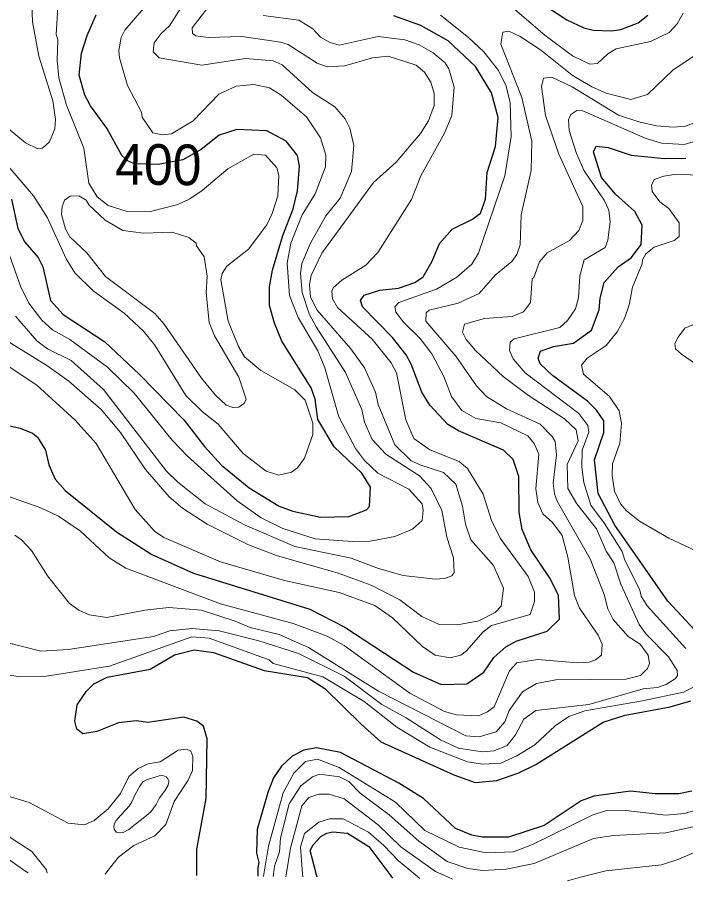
# Model space of a CAD drawing. Extents: x 673.6 to 698.9, y 7012 to 7040.1.
# Drawn here: x 678.569 to 679.882, y 7012.266 to 7013.961 of the extents above; entities that cross this region are included whole.
import ezdxf
from ezdxf.enums import TextEntityAlignment as Align

# ---------------------------------------------------------------- set-up
doc = ezdxf.new("R2010")
doc.units = 0
doc.header["$LTSCALE"] = 0.032
doc.layers.add('1', color=7, linetype='Continuous', lineweight=25)
doc.layers.add('2', color=7, linetype='Continuous', lineweight=13)
doc.layers.add('61', color=7, linetype='Continuous')

msp = doc.modelspace()

# ---------------------------------------------------------------- linework, layer by layer
at = {"layer": '1'}
for points in [[(679.6109, 7013.9812), (679.6485, 7013.9561), (679.6824, 7013.9407), (679.7004, 7013.9363), (679.7368, 7013.9344), (679.7549, 7013.937), (679.7887, 7013.9507), (679.8077, 7013.9654)], [(678.5571, 7013.6044), (678.5697, 7013.5462), (678.5834, 7013.5197), (678.6095, 7013.4893), (678.6188, 7013.4709), (678.6339, 7013.4049), (678.6586, 7013.3779), (678.7405, 7013.3238), (678.8091, 7013.26), (678.8959, 7013.1709), (678.9368, 7013.1186), (678.9703, 7013.0817), (679.0247, 7013.0373), (679.0831, 7013.0009), (679.1101, 7012.9914), (679.1649, 7012.9795), (679.2202, 7012.9806), (679.255, 7012.9937), (679.2607, 7013.0007), (679.2628, 7013.0385), (679.2456, 7013.066), (679.1914, 7013.1179), (679.1592, 7013.1715), (679.1542, 7013.2111), (679.1463, 7013.2334), (679.0887, 7013.325), (679.0741, 7013.3608), (679.0643, 7013.3953), (679.0644, 7013.4322), (679.07, 7013.4647), (679.0904, 7013.533), (679.1108, 7013.5851), (679.1192, 7013.6202), (679.1235, 7013.6692), (679.1191, 7013.6898), (679.0971, 7013.7182), (679.0588, 7013.738), (679.0001, 7013.7412), (678.9657, 7013.7297), (678.9303, 7013.7018), (678.8938, 7013.6812), (678.8454, 7013.672), (678.7998, 7013.6736), (678.7864, 7013.6787), (678.7743, 7013.69), (678.7446, 7013.7437), (678.7123, 7013.7873), (678.7016, 7013.8085), (678.6904, 7013.8474), (678.6948, 7013.8909), (678.7058, 7013.9258), (678.7234, 7013.966)], [(679.2469, 7013.3926), (679.2435, 7013.4048), (679.2507, 7013.4155), (679.2812, 7013.4257), (679.3181, 7013.4293), (679.3498, 7013.4404), (679.3661, 7013.4517), (679.3839, 7013.4825), (679.3987, 7013.5172), (679.4232, 7013.5451), (679.4633, 7013.5645), (679.479, 7013.5769), (679.489, 7013.6044), (679.4924, 7013.6566), (679.5084, 7013.7078), (679.5136, 7013.7642), (679.5006, 7013.8127), (679.4693, 7013.8645), (679.4158, 7013.9149), (679.3617, 7013.945), (679.3088, 7013.964)], [(679.9264, 7012.7294), (679.8475, 7012.8143), (679.7434, 7012.9641), (679.7101, 7013.026), (679.7029, 7013.0921), (679.7216, 7013.1456), (679.7215, 7013.1685), (679.7068, 7013.1899), (679.6892, 7013.2074), (679.6207, 7013.2577), (679.5962, 7013.2804), (679.5922, 7013.2916), (679.5972, 7013.3058), (679.6226, 7013.3147), (679.6621, 7013.3212), (679.6969, 7013.3469), (679.7124, 7013.3868), (679.7142, 7013.4097), (679.7221, 7013.4403), (679.7496, 7013.4711), (679.7756, 7013.4897), (679.7948, 7013.5148), (679.7965, 7013.5529), (679.7824, 7013.5801), (679.7441, 7013.6137), (679.7168, 7013.6468), (679.7013, 7013.6971), (679.7064, 7013.7082), (679.7302, 7013.7058), (679.7751, 7013.6902), (679.8404, 7013.6837), (679.8827, 7013.6845)], [(679.3793, 7013.1998), (679.3638, 7013.2253), (679.343, 7013.2799), (679.3327, 7013.2986), (679.3061, 7013.3325), (679.2469, 7013.3926)], [(678.5035, 7013.1703), (678.5742, 7013.1546), (678.5986, 7013.1444), (678.6081, 7013.1364), (678.6238, 7013.1113), (678.6304, 7013.0822), (678.6428, 7013.0539), (678.6626, 7013.0319), (678.7634, 7012.951), (678.8333, 7012.9063), (678.9151, 7012.8693), (679.1435, 7012.7986), (679.2121, 7012.7638), (679.3474, 7012.6748), (679.4015, 7012.6508), (679.4521, 7012.6525), (679.4859, 7012.675), (679.505, 7012.7036), (679.5287, 7012.7252), (679.5491, 7012.7362), (679.6101, 7012.7554), (679.6342, 7012.7793), (679.6324, 7012.8258), (679.6158, 7012.8592), (679.5782, 7012.9154), (679.5612, 7012.9552), (679.5549, 7012.989), (679.5547, 7013.0592), (679.5434, 7013.0926), (679.5241, 7013.1112), (679.4356, 7013.1491), (679.4149, 7013.1614), (679.3793, 7013.1998)], [(678.9214, 7012.2759), (678.9214, 7012.2785), (678.9213, 7012.3274), (678.9402, 7012.4272), (678.9417, 7012.544), (678.9345, 7012.5692), (678.9213, 7012.5787), (678.8958, 7012.5867), (678.8252, 7012.5762), (678.8029, 7012.5793), (678.7677, 7012.5757), (678.7249, 7012.5585), (678.6978, 7012.554), (678.6855, 7012.5631), (678.6817, 7012.5786), (678.6864, 7012.6108), (678.7048, 7012.6379), (678.7194, 7012.6521), (678.7455, 7012.6656), (678.8299, 7012.681), (678.8777, 7012.7091), (678.9163, 7012.719), (678.9545, 7012.7139), (679.0536, 7012.6782), (679.139, 7012.6646), (679.1729, 7012.6429), (679.2442, 7012.5727), (679.2833, 7012.5385), (679.4268, 7012.4737), (679.4685, 7012.4586), (679.5109, 7012.4626), (679.5545, 7012.4773), (679.5878, 7012.4937), (679.7204, 7012.577), (679.7631, 7012.5909), (679.8519, 7012.6073), (679.8926, 7012.619)], [(679.8946, 7012.4414), (679.8691, 7012.4363), (679.8223, 7012.4363), (679.7738, 7012.4412), (679.7019, 7012.4314), (679.677, 7012.4221), (679.6045, 7012.3738), (679.5343, 7012.3509), (679.4833, 7012.3511), (679.462, 7012.355), (679.4297, 7012.3679), (679.3673, 7012.427), (679.3187, 7012.457), (679.2039, 7012.5176), (679.1567, 7012.5267), (679.132, 7012.5219), (679.1087, 7012.5102), (679.0878, 7012.4902), (679.0725, 7012.4675), (679.0609, 7012.4388), (679.0404, 7012.3661), (679.0387, 7012.3198), (679.0435, 7012.3011), (679.0414, 7012.2908), (679.0415, 7012.2785), (679.0415, 7012.2742)], [(679.158, 7012.2725), (679.1568, 7012.277), (679.1443, 7012.3252), (679.15, 7012.3363), (679.1654, 7012.3524), (679.1768, 7012.359), (679.189, 7012.3615), (679.2179, 7012.3591), (679.2596, 7012.3328), (679.3026, 7012.2753), (679.3063, 7012.2704)]]:
    msp.add_lwpolyline(points, dxfattribs=at)
at = {"layer": '2'}
for points in [[(679.4729, 7014.04), (679.6052, 7013.9259), (679.6602, 7013.8855), (679.6937, 7013.8695), (679.709, 7013.8704), (679.7296, 7013.8897), (679.7458, 7013.8996), (679.8132, 7013.9135), (679.8496, 7013.9313), (679.8658, 7013.9485), (679.8773, 7013.9691)], [(678.5443, 7013.3285), (678.6267, 7013.2771), (678.6698, 7013.2465), (678.7337, 7013.191), (678.7715, 7013.1458), (678.8205, 7013.073), (678.8673, 7013.0195), (678.8933, 7012.9973), (678.9421, 7012.966), (679.0231, 7012.9252), (679.0783, 7012.9042), (679.1994, 7012.8698), (679.2644, 7012.8457), (679.3203, 7012.817), (679.3636, 7012.7845), (679.3975, 7012.769), (679.4341, 7012.768), (679.4758, 7012.776), (679.5077, 7012.792), (679.5194, 7012.8049), (679.5243, 7012.8398), (679.5045, 7012.8845), (679.46, 7012.9352), (679.4493, 7012.9661), (679.4437, 7013.0013), (679.4308, 7013.0442), (679.4066, 7013.0675), (679.36, 7013.0821), (679.3423, 7013.0911), (679.3105, 7013.1218), (679.2781, 7013.2011), (679.2728, 7013.2248), (679.2512, 7013.2728), (679.2243, 7013.3101), (679.1583, 7013.3861), (679.1448, 7013.4113), (679.1431, 7013.4362), (679.1464, 7013.4542), (679.1674, 7013.4979), (679.2686, 7013.6366), (679.3132, 7013.677), (679.3612, 7013.7333), (679.3771, 7013.758), (679.388, 7013.7882), (679.388, 7013.8115), (679.3814, 7013.8341), (679.3691, 7013.8538), (679.3524, 7013.8671), (679.2973, 7013.885), (679.2665, 7013.8818), (679.2125, 7013.8662), (679.178, 7013.8637), (679.1583, 7013.871), (679.1009, 7013.9078), (679.086, 7013.9125), (679.01, 7013.9237), (678.9439, 7013.9213), (678.9199, 7013.9246), (678.9131, 7013.9292), (678.9123, 7013.9409), (678.9588, 7014.0014)], [(678.5509, 7013.7427), (678.5845, 7013.7146), (678.6091, 7013.7027), (678.6183, 7013.7041), (678.6319, 7013.7164), (678.6426, 7013.7421), (678.6435, 7013.7606), (678.6382, 7013.7975), (678.6111, 7013.8848), (678.5984, 7013.9521), (678.5967, 7014.007)], [(678.9047, 7014.0031), (678.8678, 7013.9443), (678.8513, 7013.9293), (678.8375, 7013.9111), (678.8358, 7013.8934), (678.8472, 7013.8818), (678.9316, 7013.8671), (679.0175, 7013.8801), (679.0714, 7013.8757), (679.0891, 7013.8677), (679.1486, 7013.8139)], [(678.8127, 7013.7748), (678.785, 7013.8272), (678.7693, 7013.8815), (678.7684, 7013.8958), (678.7725, 7013.9217), (678.78, 7013.9361), (678.8331, 7013.998)], [(678.5397, 7013.6823), (678.6005, 7013.6109), (678.628, 7013.5676), (678.665, 7013.487), (678.682, 7013.4592), (678.7177, 7013.4238), (678.779, 7013.38), (678.8167, 7013.3446), (678.8387, 7013.3174), (678.9001, 7013.2186), (678.9321, 7013.1871), (678.9637, 7013.1621), (679.0129, 7013.1048), (679.058, 7013.0699), (679.0828, 7013.0618), (679.1079, 7013.068), (679.1192, 7013.0765), (679.1331, 7013.0955), (679.1496, 7013.1419), (679.1496, 7013.164), (679.1342, 7013.2094), (679.1141, 7013.2295), (679.0475, 7013.2673), (679.0155, 7013.2944), (679.0033, 7013.3146), (678.9832, 7013.3645), (678.969, 7013.4459), (678.9716, 7013.458), (678.9803, 7013.4723), (679.0234, 7013.5057), (679.0589, 7013.5538), (679.0698, 7013.5758), (679.0806, 7013.6107), (679.0824, 7013.6505), (679.0789, 7013.6655), (679.0568, 7013.6902), (679.0333, 7013.6926), (678.9827, 7013.6637), (678.9322, 7013.6213), (678.9078, 7013.6047), (678.8844, 7013.5939), (678.828, 7013.5795), (678.7827, 7013.5808), (678.7474, 7013.5916), (678.7259, 7013.6087), (678.7092, 7013.6356), (678.6993, 7013.7043), (678.6651, 7013.7886), (678.65, 7013.8427), (678.6469, 7013.8765), (678.6484, 7013.9168), (678.6451, 7013.9273), (678.6483, 7013.9813)], [(678.6149, 7012.9979), (678.6498, 7012.9813), (678.693, 7012.9521), (678.749, 7012.8996), (678.7818, 7012.8791), (678.968, 7012.8092), (679.111, 7012.7705), (679.1776, 7012.7461), (679.2108, 7012.7278), (679.34, 7012.6337), (679.4085, 7012.598), (679.4319, 7012.5914), (679.4754, 7012.5896), (679.4926, 7012.5969), (679.5062, 7012.6073), (679.5363, 7012.678), (679.5502, 7012.6935), (679.5911, 7012.7001), (679.6704, 7012.6936), (679.6924, 7012.695), (679.7052, 7012.6993), (679.7169, 7012.7085), (679.7183, 7012.7302), (679.7102, 7012.7476), (679.6738, 7012.8009), (679.6639, 7012.8258), (679.6508, 7012.9009), (679.6394, 7012.9433), (679.6203, 7012.9688), (679.6014, 7012.9863), (679.5917, 7013.0083), (679.5877, 7013.0349), (679.5935, 7013.1036), (679.5844, 7013.1241), (679.5723, 7013.1395), (679.5188, 7013.1645), (679.4696, 7013.1736), (679.4425, 7013.1888), (679.422, 7013.2166), (679.4068, 7013.256), (679.3837, 7013.3003), (679.3607, 7013.3307), (679.3274, 7013.3622), (679.3125, 7013.3823), (679.311, 7013.3925), (679.3186, 7013.4009), (679.3926, 7013.4272), (679.4327, 7013.4506), (679.462, 7013.4767), (679.4754, 7013.4979), (679.5267, 7013.6497), (679.5392, 7013.7274), (679.5374, 7013.7933), (679.5293, 7013.8259), (679.5147, 7013.8568), (679.4856, 7013.8936), (679.4556, 7013.9218), (679.4007, 7013.9656)], [(679.0519, 7013.9648), (679.1217, 7013.9557), (679.1497, 7013.9386), (679.1643, 7013.9222), (679.1837, 7013.9117), (679.2016, 7013.9066), (679.2779, 7013.9236), (679.3302, 7013.9172), (679.3587, 7013.9071), (679.386, 7013.8918), (679.4098, 7013.8716), (679.417, 7013.86), (679.4274, 7013.824), (679.4224, 7013.7681), (679.4083, 7013.7336), (679.3618, 7013.65), (679.3434, 7013.6035), (679.2772, 7013.4991), (679.2535, 7013.4746), (679.2066, 7013.445), (679.1894, 7013.4299), (679.1866, 7013.4231), (679.1879, 7013.4081), (679.1978, 7013.3915), (679.2661, 7013.329), (679.3035, 7013.2824), (679.3142, 7013.2631), (679.332, 7013.1708), (679.348, 7013.1338), (679.3797, 7013.1118), (679.437, 7013.089), (679.4537, 7013.0748), (679.4841, 7013.0247), (679.5004, 7012.9729), (679.518, 7012.9381), (679.5725, 7012.863), (679.5853, 7012.8325), (679.5853, 7012.8139), (679.5768, 7012.7881), (679.5009, 7012.7671)], [(679.535, 7013.9343), (679.5232, 7013.9322), (679.5189, 7013.9086), (679.5603, 7013.8036), (679.5802, 7013.7177), (679.5786, 7013.6603)], [(679.9005, 7013.8864), (679.8575, 7013.8583), (679.8075, 7013.8096), (679.7748, 7013.7997), (679.7259, 7013.8121), (679.698, 7013.8246), (679.6595, 7013.8479), (679.597, 7013.8972), (679.557, 7013.9239), (679.535, 7013.9343)], [(679.3328, 7012.5855), (679.4004, 7012.5419), (679.4357, 7012.526), (679.483, 7012.5185), (679.506, 7012.5209), (679.5316, 7012.5308), (679.548, 7012.5519), (679.5643, 7012.5829), (679.588, 7012.5998), (679.692, 7012.6113), (679.7986, 7012.6426), (679.827, 7012.6449), (679.8442, 7012.6506), (679.8626, 7012.6629), (679.8662, 7012.6684), (679.8658, 7012.6786), (679.8488, 7012.7053), (679.8049, 7012.75), (679.7908, 7012.7688), (679.7547, 7012.8477), (679.741, 7012.8896), (679.7261, 7012.913), (679.7068, 7012.9565), (679.6685, 7013.0056), (679.651, 7013.0358), (679.6494, 7013.0827), (679.6707, 7013.1294), (679.6672, 7013.1511), (679.6442, 7013.1728), (679.5731, 7013.2183), (679.5239, 7013.2561), (679.4691, 7013.3068), (679.4507, 7013.3285), (679.444, 7013.343), (679.4479, 7013.3588), (679.4867, 7013.3698), (679.5413, 7013.3737), (679.5637, 7013.3829), (679.5771, 7013.401), (679.5804, 7013.4476), (679.5837, 7013.4501), (679.5949, 7013.4813), (679.61, 7013.4985), (679.6539, 7013.5226), (679.6722, 7013.5425), (679.6803, 7013.5622), (679.6805, 7013.5897), (679.6331, 7013.6925), (679.6071, 7013.7681), (679.5992, 7013.8256), (679.6032, 7013.842), (679.6193, 7013.844), (679.6589, 7013.8244), (679.7503, 7013.7688), (679.7904, 7013.7557), (679.8247, 7013.7484), (679.8584, 7013.7454), (679.8822, 7013.7474), (679.915, 7013.76)], [(678.5466, 7013.5124), (678.5753, 7013.4333), (678.5914, 7013.3996), (678.6171, 7013.3665), (678.6379, 7013.3473), (678.672, 7013.3283), (678.7457, 7013.2743), (678.7986, 7013.223), (678.8733, 7013.1309), (678.9034, 7013.0991), (679.0008, 7013.0118), (679.0479, 7012.9785), (679.0908, 7012.9572), (679.1539, 7012.9368), (679.2275, 7012.9319), (679.2621, 7012.9327), (679.3104, 7012.9418), (679.3456, 7012.9558), (679.3643, 7012.9733), (679.3667, 7012.9925), (679.3641, 7013.006), (679.3381, 7013.0343), (679.2776, 7013.0658), (679.2514, 7013.0907), (679.2334, 7013.1146), (679.2005, 7013.1767), (679.1729, 7013.273), (679.1595, 7013.3065), (679.1205, 7013.3714), (679.1034, 7013.4151), (679.0988, 7013.4787), (679.1061, 7013.5175), (679.1285, 7013.5732), (679.1541, 7013.6147), (679.1742, 7013.6678), (679.175, 7013.6902), (679.1644, 7013.7243), (679.1368, 7013.7656), (679.0875, 7013.8084), (679.0642, 7013.8226), (679.0337, 7013.8292), (678.9989, 7013.826), (678.9651, 7013.8103), (678.9144, 7013.7577)], [(679.1486, 7013.8139), (679.1926, 7013.7857), (679.2129, 7013.7621), (679.222, 7013.7436), (679.2301, 7013.7095), (679.2253, 7013.6584)], [(678.9144, 7013.7577), (678.8716, 7013.7322), (678.8534, 7013.7307), (678.8349, 7013.7341), (678.8141, 7013.7651), (678.8127, 7013.7748)], [(679.9216, 7013.7242), (679.8791, 7013.7116), (679.8347, 7013.7142), (679.8026, 7013.7239), (679.6804, 7013.7779), (679.6681, 7013.7781), (679.6569, 7013.7702), (679.6518, 7013.7599), (679.6534, 7013.7392), (679.6676, 7013.6941), (679.6831, 7013.6599), (679.7218, 7013.6021), (679.7315, 7013.5824), (679.7339, 7013.5596), (679.7295, 7013.5239), (679.724, 7013.5089), (679.6831, 7013.4848), (679.6741, 7013.4532), (679.672, 7013.4105), (679.6656, 7013.3884), (679.6499, 7013.3656), (679.6349, 7013.3521), (679.5453, 7013.33), (679.5376, 7013.323), (679.536, 7013.3069), (679.5435, 7013.2908), (679.5669, 7013.2633), (679.6723, 7013.1833), (679.6897, 7013.1599), (679.6919, 7013.1468), (679.679, 7013.1114), (679.6781, 7013.0778), (679.6821, 7013.0476), (679.6959, 7013.0033), (679.723, 7012.967), (679.7576, 7012.9119), (679.7621, 7012.8971), (679.7924, 7012.8362), (679.795, 7012.8247), (679.8068, 7012.8051), (679.8826, 7012.7214)], [(679.5786, 7013.6603), (679.559, 7013.5735), (679.5573, 7013.5142), (679.5505, 7013.4951), (679.5405, 7013.4814), (679.5077, 7013.4549), (679.4762, 7013.4186), (679.435, 7013.4), (679.3782, 7013.3862), (679.3724, 7013.3807), (679.3716, 7013.3644), (679.4307, 7013.2958), (679.4711, 7013.2372), (679.4909, 7013.2167), (679.5299, 7013.1921), (679.5964, 7013.1621), (679.6201, 7013.1383), (679.6256, 7013.1281), (679.6287, 7013.1018), (679.6222, 7013.0461), (679.6244, 7013.0251), (679.6297, 7013.0112), (679.6949, 7012.8974), (679.7219, 7012.8277), (679.7294, 7012.7998), (679.7399, 7012.7787), (679.7693, 7012.7454), (679.7931, 7012.7304), (679.8087, 7012.7087), (679.8111, 7012.6921), (679.8074, 7012.6823), (679.7933, 7012.6683), (679.7649, 7012.6615), (679.6272, 7012.6598), (679.5894, 7012.6529), (679.5613, 7012.6365), (679.5352, 7012.5998), (679.5266, 7012.5778), (679.5096, 7012.5577), (679.4764, 7012.548), (679.4501, 7012.5499), (679.2786, 7012.6376), (679.1412, 7012.7237), (679.0834, 7012.7493), (679.0261, 7012.7627), (678.9971, 7012.7756), (678.9305, 7012.7972), (678.8663, 7012.802), (678.8193, 7012.797), (678.7444, 7012.7823), (678.7099, 7012.7878), (678.6893, 7012.7972), (678.6714, 7012.8103), (678.6283, 7012.8646), (678.5963, 7012.914), (678.5772, 7012.9349), (678.5641, 7012.9439)], [(679.2253, 7013.6584), (679.2033, 7013.606), (679.175, 7013.5716), (679.1452, 7013.5178), (679.1277, 7013.4778), (679.1251, 7013.4582), (679.1285, 7013.4211), (679.1425, 7013.3786), (679.1559, 7013.3531), (679.2138, 7013.2638), (679.246, 7013.1909), (679.2512, 7013.1663), (679.2661, 7013.1322), (679.2932, 7013.1032), (679.3592, 7013.0608), (679.382, 7013.0357), (679.4028, 7012.9927), (679.4126, 7012.9404), (679.4261, 7012.8996), (679.4274, 7012.8709), (679.4229, 7012.8643), (679.4084, 7012.8589), (679.3902, 7012.858), (679.3268, 7012.8651), (679.2786, 7012.879), (679.2247, 7012.8991), (679.1142, 7012.9219), (679.0163, 7012.9641), (678.9382, 7013.006), (678.8839, 7013.0482), (678.8617, 7013.0702), (678.7378, 7013.2304), (678.6745, 7013.287), (678.6282, 7013.3102), (678.6068, 7013.326), (678.5649, 7013.3745)], [(679.9318, 7013.6501), (679.8643, 7013.6533), (679.8391, 7013.6494), (679.8203, 7013.6425), (679.8154, 7013.6317), (679.8163, 7013.6194), (679.8315, 7013.5986), (679.8492, 7013.5856), (679.8695, 7013.5576), (679.8694, 7013.531), (679.8599, 7013.5229), (679.8203, 7013.5095), (679.8041, 7013.4965), (679.7973, 7013.4852)], [(679.7973, 7013.4852), (679.797, 7013.4772), (679.7777, 7013.4311), (679.7713, 7013.3966), (679.7622, 7013.3698), (679.7475, 7013.3434)], [(679.9016, 7013.281), (679.8738, 7013.2997), (679.8626, 7013.31), (679.8608, 7013.3205), (679.8673, 7013.3328), (679.8809, 7013.3506), (679.9076, 7013.3619)], [(679.7475, 7013.3434), (679.726, 7013.3167), (679.6889, 7013.2917), (679.6775, 7013.278), (679.6817, 7013.2603), (679.7329, 7013.2164), (679.7516, 7013.1886), (679.7561, 7013.1643), (679.7529, 7013.1249), (679.7388, 7013.0844), (679.738, 7013.0615), (679.7425, 7013.0308), (679.7544, 7013.006), (679.7659, 7012.992), (679.7918, 7012.9714), (679.8495, 7012.9386), (679.9136, 7012.9082)], [(679.3897, 7012.7085), (679.3651, 7012.7255), (679.3061, 7012.7821), (679.2713, 7012.8061), (679.2015, 7012.8314), (679.0939, 7012.8553), (678.9681, 7012.8915), (678.8568, 7012.9394), (678.8385, 7012.9521), (678.8002, 7012.9946), (678.7239, 7013.1239), (678.6824, 7013.1699), (678.6071, 7013.2387), (678.4835, 7013.3204)], [(678.3681, 7013.0899), (678.386, 7013.0757), (678.4207, 7013.0598), (678.5186, 7013.0354), (678.5481, 7013.0213), (678.6149, 7012.9979)], [(679.5009, 7012.7671), (679.4844, 7012.7546), (679.4517, 7012.7171), (679.4401, 7012.7083), (679.4196, 7012.7034), (679.3897, 7012.7085)], [(678.5481, 7012.7337), (678.6148, 7012.7166), (678.6685, 7012.7197), (678.8362, 7012.7454), (678.8686, 7012.756), (678.9119, 7012.7609), (678.9653, 7012.7561)], [(678.9653, 7012.7561), (679.0432, 7012.7366), (679.1214, 7012.7118), (679.2113, 7012.667), (679.2854, 7012.6118), (679.3328, 7012.5855)], [(679.586, 7012.5323), (679.5504, 7012.5106), (679.5192, 7012.4963), (679.4839, 7012.4947), (679.4533, 7012.4987), (679.3797, 7012.5277), (679.3146, 7012.5674), (679.2507, 7012.6178), (679.1691, 7012.6658), (679.0714, 7012.6919), (679.0639, 7012.6992), (678.9458, 7012.742), (678.912, 7012.7445), (678.75, 7012.6869), (678.6217, 7012.6665), (678.5736, 7012.6657), (678.5297, 7012.6732)], [(679.8963, 7012.6451), (679.878, 7012.6361)], [(679.878, 7012.6361), (679.7976, 7012.6185), (679.684, 7012.5991), (679.6526, 7012.5878), (679.6255, 7012.5698), (679.586, 7012.5323)], [(678.5469, 7012.433), (678.5922, 7012.4192), (678.6688, 7012.3786), (678.7007, 7012.3755), (678.7197, 7012.3839), (678.7473, 7012.407), (678.7712, 7012.4365), (678.7882, 7012.47), (678.8061, 7012.4861), (678.826, 7012.4951), (678.8492, 7012.4987), (678.8846, 7012.5218), (678.9011, 7012.5242), (678.9098, 7012.5198), (678.9138, 7012.5098), (678.9128, 7012.4822), (678.9047, 7012.4628), (678.877, 7012.4211), (678.8607, 7012.3757), (678.839, 7012.3536), (678.798, 7012.3344), (678.7673, 7012.3119), (678.7446, 7012.2827), (678.7413, 7012.2785)], [(679.3695, 7012.3642), (679.3117, 7012.4196), (679.2014, 7012.4877), (679.1587, 7012.5043), (679.1349, 7012.4996), (679.1122, 7012.4768), (679.091, 7012.4381), (679.0625, 7012.3333), (679.0535, 7012.2781), (679.0528, 7012.274)], [(679.0714, 7012.2737), (679.072, 7012.2782), (679.0741, 7012.2943), (679.0839, 7012.3225), (679.0857, 7012.3488), (679.1032, 7012.4163), (679.1261, 7012.4521), (679.1486, 7012.4693), (679.1628, 7012.4749), (679.202, 7012.4693), (679.2206, 7012.4604), (679.2427, 7012.4373), (679.2995, 7012.395), (679.3578, 7012.3431), (679.4136, 7012.3035), (679.4541, 7012.2892), (679.4828, 7012.2859), (679.5297, 7012.2883), (679.5844, 7012.2994), (679.7011, 7012.3486), (679.7405, 7012.3542), (679.8436, 7012.3597), (679.8968, 7012.3712)], [(679.4242, 7012.2687), (679.407, 7012.2762), (679.3905, 7012.2834), (679.3228, 7012.3323), (679.2782, 7012.3753), (679.2113, 7012.4263), (679.1814, 7012.4356), (679.1612, 7012.4354), (679.1419, 7012.429), (679.1276, 7012.4124), (679.1054, 7012.3292), (679.0972, 7012.277), (679.0966, 7012.2734)], [(679.9218, 7012.4097), (679.8797, 7012.3975), (679.843, 7012.3945), (679.7644, 7012.4034), (679.7249, 7012.4026), (679.6986, 7012.3944)], [(679.6986, 7012.3944), (679.5812, 7012.3366), (679.5438, 7012.3225), (679.4899, 7012.3204), (679.4373, 7012.3312), (679.3695, 7012.3642)], [(679.1297, 7012.2729), (679.1292, 7012.2789), (679.1251, 7012.3315), (679.1332, 7012.358), (679.1611, 7012.3804), (679.1826, 7012.387), (679.2091, 7012.3869), (679.259, 7012.3607), (679.2888, 7012.335), (679.3179, 7012.3043), (679.3511, 7012.277), (679.3601, 7012.2696)], [(678.6277, 7012.2801), (678.626, 7012.2868), (678.5972, 7012.323), (678.5488, 7012.3546), (678.5161, 7012.3641), (678.4943, 7012.3607), (678.3904, 7012.3237), (678.3594, 7012.3043), (678.351, 7012.2852), (678.3505, 7012.2841)], [(678.3862, 7012.2836), (678.3915, 7012.2874), (678.4132, 7012.3031), (678.4598, 7012.3255), (678.4923, 7012.3286), (678.5383, 7012.3171), (678.5836, 7012.2852), (678.5901, 7012.2807)], [(679.9317, 7012.3351), (679.8686, 7012.3076), (679.8347, 7012.2966), (679.7253, 7012.2852), (679.6782, 7012.2729), (679.6498, 7012.2655)]]:
    msp.add_lwpolyline(points, dxfattribs=at)
for points in [[(678.94, 7013.42), (678.9461, 7013.3616), (678.9561, 7013.3354), (679.0041, 7013.2544), (679.0182, 7013.2113), (679.0145, 7013.2027), (679.0037, 7013.1957), (678.9923, 7013.1949), (678.9791, 7013.1997), (678.958, 7013.2189), (678.9308, 7013.2526), (678.8576, 7013.3585), (678.8393, 7013.3794), (678.7419, 7013.4521), (678.7051, 7013.4988), (678.672, 7013.5303), (678.6633, 7013.5449), (678.6555, 7013.5739), (678.6566, 7013.5889), (678.6614, 7013.6019), (678.6724, 7013.6102), (678.6896, 7013.6106), (678.7039, 7013.6019), (678.7099, 7013.5926), (678.7416, 7013.5628), (678.7762, 7013.5425), (678.8165, 7013.5375), (678.8733, 7013.5392), (678.9061, 7013.5286), (678.9201, 7013.5179), (678.9208, 7013.5125), (678.936, 7013.4911), (678.9417, 7013.4528)], [(678.7822, 7012.4046), (678.7717, 7012.3939), (678.7633, 7012.3837), (678.7599, 7012.378), (678.7586, 7012.3719), (678.7593, 7012.3669), (678.7633, 7012.3611), (678.7673, 7012.3598), (678.7765, 7012.3605), (678.7876, 7012.3659), (678.8011, 7012.3767), (678.8196, 7012.3908), (678.8311, 7012.4009), (678.8419, 7012.4151), (678.848, 7012.4283), (678.8584, 7012.4421), (678.8652, 7012.4532), (678.8662, 7012.4617), (678.8645, 7012.4654), (678.8611, 7012.4697), (678.8547, 7012.4721), (678.8473, 7012.4718), (678.8355, 7012.4677), (678.8237, 7012.4643), (678.8152, 7012.4596), (678.8098, 7012.4512), (678.7997, 7012.4333), (678.794, 7012.4205), (678.7886, 7012.4117)]]:
    msp.add_lwpolyline(points, close=True, dxfattribs=at)

# ---------------------------------------------------------------- texts
at = {"layer": '61', "width": 0.95}
msp.add_text('400', height=0.08, rotation=359.369, dxfattribs=at).set_placement((678.8455, 7013.6321), align=Align.CENTER)

doc.saveas('drawing.dxf')
